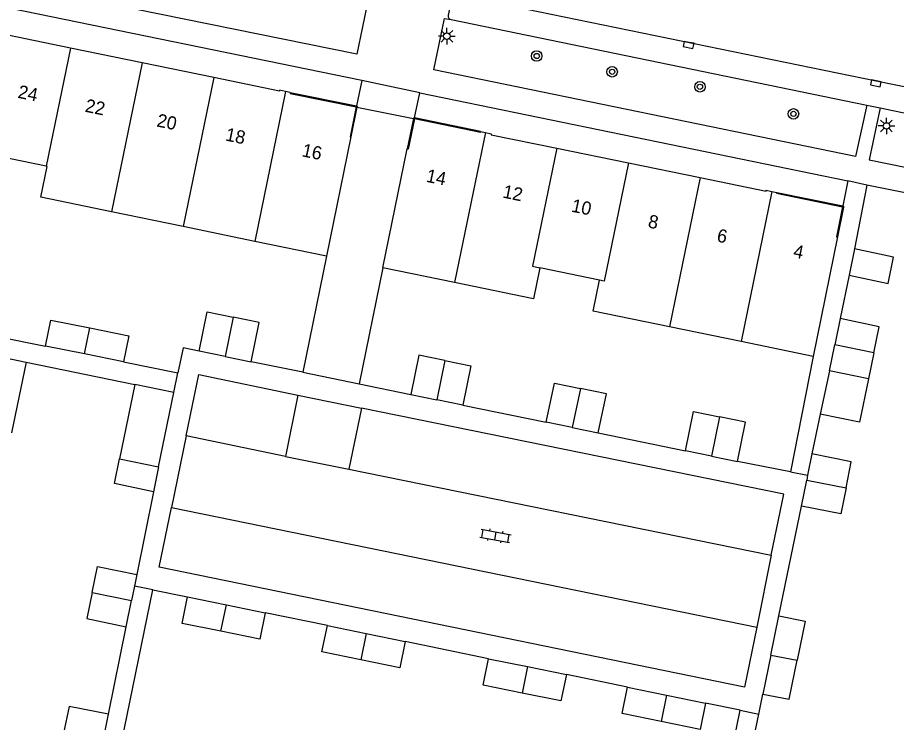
# Model space of a CAD drawing. Extents: x 132999 to 136000, y 398499 to 400501.
# Drawn here: x 134774.1 to 134840.8, y 398919.6 to 398973.1 of the extents above; entities that cross this region are included whole.
import ezdxf

# ---------------------------------------------------------------- set-up
doc = ezdxf.new("R2010")
doc.units = 0
for name, color, linetype in [('gg-afsc-erfafscheiding', 7, 'Continuous'), ('gg-afsc-muur', 7, 'Continuous'), ('gg-anno-huisnummerreeks BGT', 7, 'Continuous'), ('gg-bbg-bijgebouw', 7, 'Continuous'), ('gg-bbg-hoofdgebouw', 7, 'Continuous'), ('gg-bbg-luifel en loopbrug', 7, 'Continuous'), ('gg-bbg-onder overbouw', 7, 'Continuous'), ('gg-bbg-pand overbouw', 7, 'Continuous'), ('gg-bbg-tussenscheiding', 7, 'Continuous'), ('gg-knt-verharding', 7, 'Continuous'), ('gg-knt-verharding nz', 7, 'Continuous'), ('gt-grn-weggrens', 7, 'Continuous'), ('gt-symb-boom', 7, 'Continuous'), ('gt-symb-klinker verharding', 7, 'Continuous'), ('gt-symb-kolk', 7, 'Continuous'), ('gt-symb-lichtmast', 7, 'Continuous')]:
    doc.layers.add(name, color=color, linetype=linetype)

# ---------------------------------------------------------------- blocks, each defined once
blk = doc.blocks.new('gt0-KOLK')
at = {"layer": 'gt-symb-kolk'}
blk.add_lwpolyline([(0, 0), (0.375, 0), (0.375, 0.4), (-0.375, 0.4), (-0.375, 0), (0, 0)], dxfattribs=at)
blk = doc.blocks.new('gt0-LMAST')
at = {"layer": 'gt-symb-lichtmast'}
for p, q in [((-0.182, 0.173), (-0.447, 0.438)), ((-0.005, 0.246), (-0.005, 0.621)), ((0.172, 0.173), (0.437, 0.438)), ((-0.255, -0.004), (-0.63, -0.004)), ((-0.182, -0.181), (-0.447, -0.446)), ((-0.005, -0.254), (-0.005, -0.629)), ((0.437, -0.446), (0.172, -0.181)), ((0.245, -0.004), (0.62, -0.004))]:
    blk.add_line(p, q, dxfattribs=at)
blk.add_circle((-0.005, -0.004), 0.25, dxfattribs=at)
blk = doc.blocks.new('gt0-BOOM')
at = {"layer": 'gt-symb-boom'}
for radius in [0.4, 0.2]:
    blk.add_circle((0, 0), radius, dxfattribs=at)
blk = doc.blocks.new('gt0-KL1')
at = {"layer": 'gt-symb-klinker verharding'}
for p, q in [((-1.15, 0.3), (1.15, 0.3)), ((-1, -0.3), (-1, 0.3)), ((-0.5, 0.3), (-0.5, 0.45)), ((0, -0.3), (0, 0.3)), ((0.5, 0.3), (0.5, 0.45)), ((1, -0.3), (1, 0.3)), ((-1.15, -0.3), (1.15, -0.3)), ((-0.5, -0.45), (-0.5, -0.3)), ((0.5, -0.45), (0.5, -0.3))]:
    blk.add_line(p, q, dxfattribs=at)

msp = doc.modelspace()

# ---------------------------------------------------------------- linework, layer by layer
at = {"layer": 'gg-afsc-erfafscheiding'}
for p, q in [((134797.529, 398954.971), (134795.724, 398946.16)), ((134801.812, 398954.085), (134800.006, 398945.285)), ((134837.185, 398953.522), (134836.507, 398950.228)), ((134770.539, 398949.293), (134776.202, 398948.149)), ((134786.642, 398948.011), (134786.258, 398946.118)), ((134787.859, 398947.764), (134786.642, 398948.011)), ((134774.748, 398946.934), (134782.983, 398945.231)), ((134782.123, 398946.953), (134786.258, 398946.118)), ((134795.724, 398946.16), (134791.804, 398946.963)), ((134800.006, 398945.285), (134803.935, 398944.479)), ((134807.889, 398943.665), (134814.211, 398942.369)), ((134835.004, 398942.989), (134834.369, 398939.964)), ((134818.158, 398941.554), (134824.766, 398940.199)), ((134784.404, 398937.099), (134783.139, 398930.821)), ((134831.853, 398927.67), (134833.579, 398936.005)), ((134781.919, 398917.76), (134784.359, 398929.65)), ((134784.359, 398929.65), (134786.977, 398929.113)), ((134797.598, 398926.944), (134792.883, 398927.915)), ((134780.977, 398920.212), (134782.324, 398926.858)), ((134809.828, 398924.429), (134803.508, 398925.728)), ((134820.379, 398922.269), (134815.736, 398923.219)), ((134830.34, 398920.231), (134830.656, 398921.74)), ((134828.935, 398920.519), (134826.288, 398921.062)), ((134826.491, 398908.599), (134828.935, 398920.519)), ((134829.605, 398916.724), (134830.34, 398920.231))]:
    msp.add_line(p, q, dxfattribs=at)
at = {"layer": 'gg-afsc-muur'}
for p, q in [((134834.463, 398947.368), (134832.739, 398938.598)), ((134832.739, 398938.598), (134828.723, 398939.387))]:
    msp.add_line(p, q, dxfattribs=at)
at = {"layer": 'gg-bbg-bijgebouw'}
for p, q in [((134837.6, 398955.519), (134837.185, 398953.522)), ((134836.507, 398950.228), (134836.102, 398948.254)), ((134779.163, 398947.551), (134776.202, 398948.149)), ((134835.696, 398946.28), (134836.102, 398948.254)), ((134782.123, 398946.953), (134779.163, 398947.551)), ((134789.832, 398947.363), (134787.859, 398947.764)), ((134839.072, 398947.638), (134838.666, 398945.664)), ((134789.832, 398947.363), (134791.804, 398946.963)), ((134838.666, 398945.664), (134835.696, 398946.28)), ((134782.983, 398945.231), (134781.821, 398939.592)), ((134785.953, 398944.618), (134782.983, 398945.231)), ((134784.791, 398938.979), (134785.953, 398944.618)), ((134803.935, 398944.479), (134805.912, 398944.072)), ((134807.889, 398943.665), (134805.912, 398944.072)), ((134816.185, 398941.961), (134814.211, 398942.369)), ((134816.185, 398941.961), (134818.158, 398941.554)), ((134826.745, 398939.793), (134824.766, 398940.199)), ((134826.745, 398939.793), (134828.723, 398939.387)), ((134834.369, 398939.964), (134834.045, 398938.341)), ((134784.791, 398938.979), (134784.404, 398937.099)), ((134834.045, 398938.341), (134833.974, 398937.985)), ((134833.579, 398936.005), (134833.974, 398937.985)), ((134783.139, 398930.821), (134782.958, 398929.938)), ((134782.958, 398929.938), (134782.732, 398928.84)), ((134782.324, 398926.858), (134782.732, 398928.84)), ((134786.977, 398929.113), (134789.93, 398928.514)), ((134789.93, 398928.514), (134792.883, 398927.915)), ((134831.255, 398924.705), (134831.853, 398927.67)), ((134797.598, 398926.944), (134800.553, 398926.336)), ((134800.553, 398926.336), (134803.508, 398925.728)), ((134809.828, 398924.429), (134812.782, 398923.824)), ((134831.255, 398924.705), (134830.656, 398921.74)), ((134812.782, 398923.824), (134815.736, 398923.219)), ((134820.379, 398922.269), (134823.334, 398921.665)), ((134823.334, 398921.665), (134826.288, 398921.062)), ((134780.569, 398918.206), (134780.977, 398920.212))]:
    msp.add_line(p, q, dxfattribs=at)
for points in [[(134837.185, 398953.522), (134840.152, 398952.906), (134840.566, 398954.903), (134837.6, 398955.519)], [(134787.859, 398947.764), (134788.465, 398950.749), (134790.444, 398950.347)], [(134776.202, 398948.149), (134776.602, 398950.121), (134779.562, 398949.522)], [(134791.804, 398946.963), (134792.422, 398949.946), (134790.444, 398950.347)], [(134839.072, 398947.638), (134839.477, 398949.612), (134836.507, 398950.228)], [(134779.562, 398949.522), (134782.521, 398948.923), (134782.123, 398946.953)], [(134806.512, 398947.057), (134804.535, 398947.463), (134803.935, 398944.479)], [(134806.512, 398947.057), (134808.489, 398946.65), (134807.889, 398943.665)], [(134814.211, 398942.369), (134814.827, 398945.346), (134816.8, 398944.939)], [(134818.158, 398941.554), (134818.773, 398944.531), (134816.8, 398944.939)], [(134824.766, 398940.199), (134825.377, 398943.177), (134827.356, 398942.771)], [(134828.723, 398939.387), (134829.334, 398942.365), (134827.356, 398942.771)], [(134784.404, 398937.099), (134781.433, 398937.712), (134781.821, 398939.592)], [(134836.959, 398937.388), (134837.354, 398939.367), (134834.369, 398939.964)], [(134836.959, 398937.388), (134836.564, 398935.408), (134833.579, 398936.005)], [(134779.754, 398929.452), (134780.161, 398931.433), (134783.139, 398930.821)], [(134779.754, 398929.452), (134779.346, 398927.47), (134782.324, 398926.858)], [(134789.522, 398926.512), (134786.569, 398927.111), (134786.977, 398929.113)], [(134792.883, 398927.915), (134792.475, 398925.913), (134789.522, 398926.512)], [(134831.853, 398927.67), (134833.847, 398927.281), (134833.249, 398924.316)], [(134800.142, 398924.338), (134797.187, 398924.946), (134797.598, 398926.944)], [(134803.508, 398925.728), (134803.097, 398923.73), (134800.142, 398924.338)], [(134812.373, 398921.825), (134809.418, 398922.431), (134809.828, 398924.429)], [(134830.656, 398921.74), (134832.65, 398921.35), (134833.249, 398924.316)], [(134815.736, 398923.219), (134815.327, 398921.22), (134812.373, 398921.825)], [(134822.926, 398919.666), (134819.971, 398920.27), (134820.379, 398922.269)], [(134780.977, 398920.212), (134777.99, 398920.797), (134777.582, 398918.79), (134780.569, 398918.206)], [(134826.288, 398921.062), (134825.88, 398919.063), (134822.926, 398919.666)]]:
    msp.add_lwpolyline(points, dxfattribs=at)
at = {"layer": 'gg-bbg-hoofdgebouw'}
for p, q in [((134783.538, 398969.629), (134778.103, 398970.749)), ((134788.974, 398968.515), (134783.538, 398969.629)), ((134794.783, 398967.386), (134794.424, 398967.465)), ((134809.221, 398964.429), (134809.585, 398964.352)), ((134799.39, 398964.012), (134797.529, 398954.971)), ((134776.262, 398961.798), (134771.507, 398962.77)), ((134801.812, 398954.085), (134803.665, 398963.114)), ((134815.007, 398963.164), (134820.445, 398962.049)), ((134820.445, 398962.049), (134825.882, 398960.933)), ((134831.334, 398959.887), (134831.704, 398959.812)), ((134786.651, 398957.215), (134781.216, 398958.336)), ((134792.086, 398956.094), (134786.651, 398957.215)), ((134797.529, 398954.971), (134792.086, 398956.094)), ((134836.302, 398956.43), (134834.463, 398947.368)), ((134807.249, 398952.967), (134801.812, 398954.085)), ((134818.26, 398953.154), (134813.727, 398954.085)), ((134828.996, 398948.492), (134823.559, 398949.61)), ((134763.447, 398949.261), (134774.748, 398946.934)), ((134834.463, 398947.368), (134828.996, 398948.492)), ((134774.748, 398946.934), (134773.633, 398941.563))]:
    msp.add_line(p, q, dxfattribs=at)
for points in [[(134778.103, 398970.749), (134773.348, 398971.733), (134773.363, 398971.801), (134772.682, 398971.941)], [(134794.424, 398967.465), (134793.975, 398967.563), (134793.961, 398967.494), (134788.974, 398968.515)], [(134809.585, 398964.352), (134810.039, 398964.256), (134810.023, 398964.187), (134815.007, 398963.164)], [(134781.216, 398958.336), (134775.852, 398959.443), (134776.335, 398961.783), (134776.262, 398961.798)], [(134825.882, 398960.933), (134830.894, 398959.905), (134830.908, 398959.973), (134831.334, 398959.887)], [(134813.727, 398954.085), (134813.244, 398951.734), (134807.249, 398952.967)], [(134823.559, 398949.61), (134817.775, 398950.804), (134818.26, 398953.154)]]:
    msp.add_lwpolyline(points, dxfattribs=at)
at = {"layer": 'gg-bbg-luifel en loopbrug'}
msp.add_line((134835.696, 398946.28), (134835.004, 398942.989), dxfattribs=at)
msp.add_lwpolyline([(134838.666, 398945.664), (134837.99, 398942.375), (134835.004, 398942.989)], dxfattribs=at)
at = {"layer": 'gg-bbg-onder overbouw'}
for points in [[(134794.783, 398967.386), (134794.768, 398967.318), (134799.783, 398966.291)], [(134799.783, 398966.291), (134799.321, 398964.026), (134799.39, 398964.012)], [(134804.205, 398965.387), (134803.733, 398963.1), (134803.665, 398963.114)], [(134809.221, 398964.429), (134809.208, 398964.36), (134804.205, 398965.387)], [(134831.704, 398959.812), (134831.69, 398959.743), (134836.693, 398958.712)], [(134836.693, 398958.712), (134836.233, 398956.444), (134836.302, 398956.43)]]:
    msp.add_lwpolyline(points, dxfattribs=at)
at = {"layer": 'gg-bbg-pand overbouw'}
for p, q in [((134794.783, 398967.386), (134799.798, 398966.364)), ((134799.845, 398966.278), (134799.39, 398964.012)), ((134809.221, 398964.429), (134804.219, 398965.455)), ((134804.134, 398965.402), (134803.665, 398963.114)), ((134831.704, 398959.812), (134836.707, 398958.784)), ((134836.757, 398958.699), (134836.302, 398956.43))]:
    msp.add_line(p, q, dxfattribs=at)
for points in [[(134799.798, 398966.364), (134799.86, 398966.351), (134799.845, 398966.278)], [(134804.219, 398965.455), (134804.148, 398965.47), (134804.134, 398965.402)], [(134836.707, 398958.784), (134836.771, 398958.771), (134836.757, 398958.699)]]:
    msp.add_lwpolyline(points, dxfattribs=at)
at = {"layer": 'gg-bbg-tussenscheiding'}
for p, q in [((134778.103, 398970.749), (134776.262, 398961.798)), ((134783.538, 398969.629), (134781.216, 398958.336)), ((134788.974, 398968.515), (134786.651, 398957.215)), ((134794.424, 398967.465), (134792.086, 398956.094)), ((134809.585, 398964.352), (134807.249, 398952.967)), ((134825.882, 398960.933), (134823.559, 398949.61)), ((134831.334, 398959.887), (134828.996, 398948.492)), ((134790.444, 398950.347), (134789.832, 398947.363)), ((134779.163, 398947.551), (134779.562, 398949.522)), ((134839.072, 398947.638), (134836.102, 398948.254)), ((134806.512, 398947.057), (134805.912, 398944.072)), ((134816.8, 398944.939), (134816.185, 398941.961)), ((134827.356, 398942.771), (134826.745, 398939.793)), ((134781.821, 398939.592), (134784.791, 398938.979)), ((134833.974, 398937.985), (134836.959, 398937.388)), ((134779.754, 398929.452), (134782.732, 398928.84)), ((134789.522, 398926.512), (134789.93, 398928.514)), ((134800.553, 398926.336), (134800.142, 398924.338)), ((134831.255, 398924.705), (134833.249, 398924.316)), ((134812.782, 398923.824), (134812.373, 398921.825)), ((134823.334, 398921.665), (134822.926, 398919.666))]:
    msp.add_line(p, q, dxfattribs=at)
for points in [[(134815.007, 398963.164), (134813.168, 398954.2), (134813.727, 398954.085)], [(134820.445, 398962.049), (134818.605, 398953.083), (134818.26, 398953.154)]]:
    msp.add_lwpolyline(points, dxfattribs=at)
at = {"layer": 'gg-knt-verharding'}
for p, q in [((134800.206, 398968.285), (134766.657, 398975.16)), ((134806.986, 398972.913), (134838.538, 398966.42)), ((134800.206, 398968.285), (134799.798, 398966.364)), ((134804.606, 398967.352), (134800.206, 398968.285)), ((134804.219, 398965.455), (134804.606, 398967.352)), ((134804.606, 398967.352), (134837.089, 398960.681)), ((134799.798, 398966.364), (134799.783, 398966.291)), ((134838.538, 398966.42), (134839.544, 398966.213)), ((134839.544, 398966.213), (134863.526, 398961.278)), ((134804.205, 398965.387), (134804.219, 398965.455)), ((134837.089, 398960.681), (134836.707, 398958.784)), ((134838.547, 398960.366), (134837.6, 398955.519)), ((134862.347, 398955.487), (134838.547, 398960.366)), ((134836.707, 398958.784), (134836.693, 398958.712)), ((134785.953, 398944.618), (134786.258, 398946.118)), ((134832.739, 398938.598), (134834.045, 398938.341)), ((134784.359, 398929.65), (134782.958, 398929.938)), ((134828.935, 398920.519), (134830.34, 398920.231))]:
    msp.add_line(p, q, dxfattribs=at)
for points in [[(134800.391, 398974.535), (134800.685, 398974.476), (134799.834, 398970.301), (134775.506, 398975.26), (134776.404, 398979.187), (134776.871, 398979.091)], [(134806.692, 398975.009), (134806.863, 398974.928), (134806.99, 398974.785), (134807.04, 398974.659), (134807.052, 398974.521), (134806.765, 398973.257), (134806.764, 398973.133), (134806.814, 398973.022), (134806.889, 398972.952), (134806.986, 398972.913)], [(134838.538, 398966.42), (134837.677, 398962.525), (134805.666, 398969.112), (134806.497, 398973.013), (134806.986, 398972.913)], [(134839.544, 398966.213), (134838.717, 398962.268), (134862.786, 398957.361), (134863.526, 398961.278)]]:
    msp.add_lwpolyline(points, dxfattribs=at)
at = {"layer": 'gg-knt-verharding nz'}
for p, q in [((134795.36, 398944.433), (134794.423, 398939.782)), ((134800.181, 398943.432), (134799.237, 398938.818)), ((134794.423, 398939.782), (134786.883, 398941.338)), ((134799.237, 398938.818), (134831.289, 398932.279)), ((134785.765, 398935.896), (134830.194, 398926.811))]:
    msp.add_line(p, q, dxfattribs=at)
for points in [[(134806.692, 398975.009), (134812.613, 398973.745), (134839.253, 398968.278), (134847.956, 398966.508)], [(134786.883, 398941.338), (134787.837, 398945.985), (134795.36, 398944.433)], [(134831.289, 398932.279), (134832.231, 398936.916), (134800.181, 398943.432)], [(134830.194, 398926.811), (134829.255, 398922.264), (134784.826, 398931.365), (134785.765, 398935.896)]]:
    msp.add_lwpolyline(points, dxfattribs=at)
at = {"layer": 'gt-grn-weggrens'}
for p, q in [((134799.783, 398966.291), (134799.845, 398966.278)), ((134799.845, 398966.278), (134804.134, 398965.402)), ((134804.134, 398965.402), (134804.205, 398965.387)), ((134838.547, 398960.366), (134837.089, 398960.681)), ((134795.724, 398946.16), (134800.006, 398945.285)), ((134795.36, 398944.433), (134800.181, 398943.432)), ((134786.883, 398941.338), (134785.765, 398935.896)), ((134794.423, 398939.782), (134799.237, 398938.818)), ((134831.289, 398932.279), (134830.194, 398926.811))]:
    msp.add_line(p, q, dxfattribs=at)

# ---------------------------------------------------------------- block references
at = {"layer": 'gt-symb-boom'}
for p, rotation in [((134813.483, 398970.154), -114.4713380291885), ((134819.207, 398968.959), -114.47133802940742), ((134825.873, 398967.822), -114.47133802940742), ((134832.968, 398965.766), -114.47133802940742)]:
    msp.add_blockref('gt0-BOOM', p, dxfattribs=dict(at, rotation=rotation))
at = {"layer": 'gt-symb-klinker verharding', "rotation": -10.658361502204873}
msp.add_blockref('gt0-KL1', (134810.353, 398933.743), dxfattribs=at)
at = {"layer": 'gt-symb-kolk'}
for p, rotation in [((134825.054, 398971.193), 168.40518947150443), ((134839.253, 398968.278), 168.39728441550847)]:
    msp.add_blockref('gt0-KOLK', p, dxfattribs=dict(at, rotation=rotation))
at = {"layer": 'gt-symb-lichtmast'}
for p in [(134806.672, 398971.662), (134840.03, 398964.852)]:
    msp.add_blockref('gt0-LMAST', p, dxfattribs=at)

# ---------------------------------------------------------------- texts
at = {"layer": 'gg-anno-huisnummerreeks BGT'}
for s, rotation, p in [('24', 348.3, (134774.053, 398966.992)), ('22', 348.4, (134779.151, 398965.937)), ('20', 348.4, (134784.592, 398964.819)), ('18', 348.4, (134789.804, 398963.752)), ('16', 348.4, (134795.612, 398962.552)), ('14', 348.4, (134805.04, 398960.621)), ('12', 348.4, (134810.849, 398959.423)), ('10', 348.4, (134816.062, 398958.354)), ('8', 348.4, (134821.877, 398957.161)), ('6', 348.4, (134827.103, 398956.089)), ('4', 348.4, (134832.902, 398954.898))]:
    msp.add_text(s, height=1, rotation=rotation, dxfattribs=at).set_placement(p)

doc.saveas('drawing.dxf')
